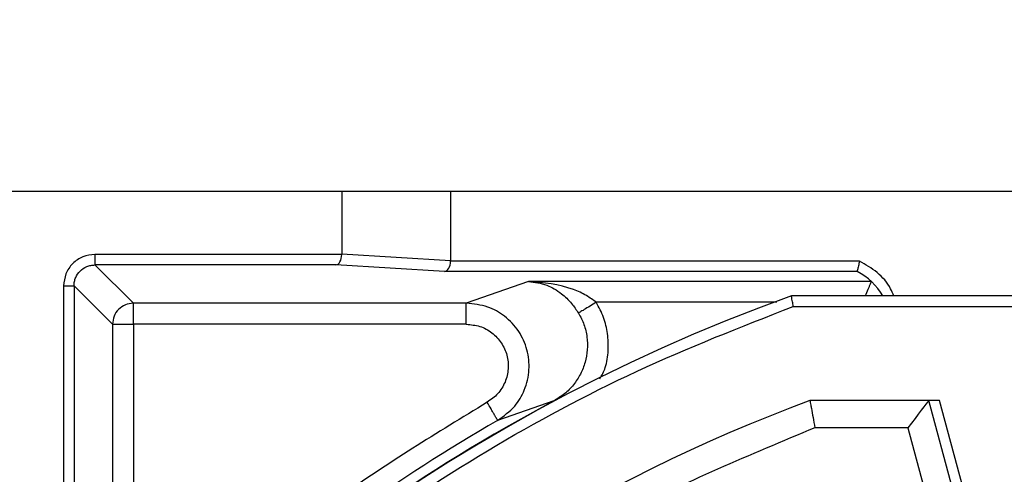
# Model space of a CAD drawing. Header units: inches. Extents: x 170 to 288, y 234 to 248.
# Tile 465 of 480: x 260.2739 to 260.3356, y 244.7582 to 244.7868. Entities that reach past the tile are written whole.
import ezdxf

# ---------------------------------------------------------------- set-up
doc = ezdxf.new("R2010")
doc.units = ezdxf.units.IN
doc.header["$LTSCALE"] = 0.25
doc.header["$MEASUREMENT"] = 0
doc.layers.add('ANNOTATIONS', color=1, linetype='Continuous')
doc.layers.add('STANDARD Z GUIDE MOTOR RH', color=7, linetype='Continuous')
doc.styles.add('ARIAL', font='arial.ttf', dxfattribs={"height": 0.09375})
doc.dimstyles.new('STANDARD$0', dxfattribs={"dimtxt": 0.09375, "dimasz": 0.09375, "dimexe": 0.03125, "dimexo": 0.046875, "dimgap": 0.09, "dimtad": 0, "dimtih": 1, "dimtoh": 1, "dimdec": 4, "dimzin": 0, "dimdsep": 46, "dimtxsty": 'ARIAL', "dimcen": 0.09, "dimadec": 0, "dimazin": 0, "dimtfac": 1, "dimtdec": 4, "dimtofl": 0, "dimtmove": 0, "dimatfit": 1, "dimfxl": 1, "dimtolj": 1, "dimtzin": 0, "dimarcsym": 0})

# ---------------------------------------------------------------- blocks, each defined once
blk = doc.blocks.new('*D54')
at = {"layer": 'ANNOTATIONS', "color": 0, "lineweight": -2, "transparency": 16777216}
for p, q in [((260.8643552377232, 245.1923245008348), (261.4626251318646, 245.1923245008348)), ((261.4313751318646, 245.0985745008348), (261.4313751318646, 244.8065568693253)), ((261.4313751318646, 244.2375278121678), (261.4313751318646, 244.5295454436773)), ((259.7476886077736, 244.1437778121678), (261.4626251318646, 244.1437778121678))]:
    blk.add_line(p, q, dxfattribs=at)
at = {"layer": 'ANNOTATIONS', "color": 0, "transparency": 16777216}
for points in [[(261.4157501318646, 245.0985745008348), (261.4470001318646, 245.0985745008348), (261.4313751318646, 245.1923245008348)], [(261.4157501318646, 244.2375278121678), (261.4470001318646, 244.2375278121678), (261.4313751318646, 244.1437778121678)]]:
    blk.add_solid(points, dxfattribs=at)
at = {"layer": 'defpoints', "color": 0, "transparency": 16777216}
for p in [(260.8174802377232, 245.1923245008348), (261.4313751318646, 245.1923245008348), (259.7008136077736, 244.1437778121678)]:
    blk.add_point(p, dxfattribs=at)
at = {"layer": 'ANNOTATIONS', "color": 0, "transparency": 16777216, "insert": (261.4313751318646, 244.6680511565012), "char_height": 0.09375, "attachment_point": 5, "style": 'ARIAL'}
blk.add_mtext('\\A1;HEADROOM', dxfattribs=at)

msp = doc.modelspace()

# ---------------------------------------------------------------- linework, layer by layer
at = {"layer": 'STANDARD Z GUIDE MOTOR RH'}
for p, q in [((260.5174689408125, 244.775993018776), (260.2727182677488, 244.775993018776)), ((260.2941143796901, 244.775993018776), (260.2941143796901, 244.7720449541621)), ((260.300933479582, 244.775993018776), (260.300933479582, 244.7716324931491)), ((260.2941143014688, 244.7720335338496), (260.2786450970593, 244.7720335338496)), ((260.300933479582, 244.7716324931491), (260.2941143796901, 244.7720449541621)), ((260.2937355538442, 244.7713777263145), (260.2786450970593, 244.7713777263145)), ((260.2810534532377, 244.768969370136), (260.2786450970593, 244.7713777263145)), ((260.300554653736, 244.7709652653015), (260.2937355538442, 244.7713777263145)), ((260.3265612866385, 244.7716210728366), (260.3009334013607, 244.7716210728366)), ((260.3264091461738, 244.7709652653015), (260.300554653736, 244.7709652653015)), ((260.3264098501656, 244.7709644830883), (260.3264091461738, 244.7709652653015)), ((260.2766777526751, 244.7700661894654), (260.2766777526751, 244.743185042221)), ((260.2766777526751, 244.7700661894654), (260.2773335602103, 244.7700661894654)), ((260.2773335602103, 244.7700661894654), (260.2773335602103, 244.7438407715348)), ((260.2773335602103, 244.7700661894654), (260.2797419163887, 244.767657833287)), ((260.3058175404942, 244.7703441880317), (260.3019183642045, 244.768969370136)), ((260.3272919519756, 244.7703441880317), (260.3058175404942, 244.7703441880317)), ((260.3272919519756, 244.7703441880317), (260.3272914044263, 244.7703458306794)), ((260.3976826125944, 244.7694313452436), (260.322294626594, 244.7694313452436)), ((260.3019183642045, 244.768969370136), (260.2810534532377, 244.768969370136)), ((260.3213745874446, 244.7690326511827), (260.3100637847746, 244.7690326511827)), ((260.3224089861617, 244.7687752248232), (260.3975681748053, 244.7687752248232)), ((260.2797419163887, 244.767657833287), (260.2797419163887, 244.7520060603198)), ((260.2810534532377, 244.767657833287), (260.2810534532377, 244.7520060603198)), ((260.3019183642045, 244.767657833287), (260.2810534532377, 244.767657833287)), ((260.3074033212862, 244.7628462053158), (260.3038821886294, 244.7616241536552)), ((260.3315776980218, 244.7628696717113), (260.3234547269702, 244.7628696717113)), ((260.3323789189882, 244.7573441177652), (260.3308984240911, 244.7628696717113)), ((260.3333318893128, 244.7563230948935), (260.3315776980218, 244.7628696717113)), ((260.3295893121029, 244.7611636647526), (260.3237624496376, 244.7611636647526)), ((260.3295893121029, 244.7611636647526), (260.330696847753, 244.7570302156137))]:
    msp.add_line(p, q, dxfattribs=at)
at = {"layer": 'STANDARD Z GUIDE MOTOR RH', "flags": 128}
msp.add_lwpolyline([(260.3308984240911, 244.7628696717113), (260.3308784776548, 244.7628437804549), (260.3308194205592, 244.7627668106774), (260.3307229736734, 244.7626411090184), (260.3305921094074, 244.7624705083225), (260.3304307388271, 244.7622602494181), (260.330243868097, 244.762016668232), (260.3300370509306, 244.7617471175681), (260.3298166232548, 244.7614598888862), (260.3295893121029, 244.7611636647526)], dxfattribs=at)
at = {"layer": 'STANDARD Z GUIDE MOTOR RH'}
for centre, radius, start, end in [((260.3246102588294, 244.7674628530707), 0.003937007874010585, 30.00000000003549, 62.80014916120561), ((260.3599886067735, 244.6644444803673), 0.1115485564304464, 109.7499227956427, 250.2500886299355), ((260.3599886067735, 244.6644444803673), 0.1115710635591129, 118.119784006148, 132.2043374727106), ((260.3599886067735, 244.6644444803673), 0.1049868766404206, 110.364134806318, 133.9256411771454), ((260.3599886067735, 244.6644444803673), 0.1122132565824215, 119.999862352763, 131.0715765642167)]:
    msp.add_arc(centre, radius, start, end, dxfattribs=at)
for centre, major_axis, ratio, start_param, end_param in [((260.2937355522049, 244.7720335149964), (1.982288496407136e-05, 0.0006560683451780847), 0.5768230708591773, 3.193926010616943, 4.729815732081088), ((260.2933567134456, 244.7720564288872), (-0.000756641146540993, 4.576509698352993e-05), 0.8656296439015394, 3.17644615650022, 3.193902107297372), ((260.3005546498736, 244.7716210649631), (1.982288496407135e-05, 0.0006560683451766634), 0.5768230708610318, 3.193926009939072, 4.729815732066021), ((260.3001758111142, 244.7716439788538), (-0.0007566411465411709, 4.576509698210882e-05), 0.8656296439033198, 3.176446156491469, 3.193902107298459)]:
    msp.add_ellipse(centre, major_axis=major_axis, ratio=ratio, start_param=start_param, end_param=end_param, dxfattribs=at)
for points, knots in [([(260.2786450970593, 244.7720335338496), (260.2783872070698, 244.7720040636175), (260.2778714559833, 244.7719451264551), (260.2772206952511, 244.7714903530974), (260.2767661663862, 244.7708395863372), (260.2767072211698, 244.7703239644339), (260.2766777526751, 244.7700661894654)], [0, 0, 0, 0, 0.2500420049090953, 0.5000559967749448, 0.7500628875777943, 1, 1, 1, 1]), ([(260.2786450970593, 244.7720335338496), (260.2786450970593, 244.771949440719), (260.2786450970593, 244.7717812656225), (260.2786450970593, 244.7715675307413), (260.2786450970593, 244.7714147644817), (260.2786450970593, 244.7713900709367), (260.2786450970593, 244.7713777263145)], [0, 0, 0, 0, 0.2499579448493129, 0.4998827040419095, 0.7499849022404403, 1, 1, 1, 1]), ([(260.2773335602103, 244.7700661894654), (260.2773388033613, 244.7701556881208), (260.2773491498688, 244.7703322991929), (260.2774555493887, 244.7706607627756), (260.2776940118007, 244.7710177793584), (260.2780510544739, 244.7712560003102), (260.2783792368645, 244.7713622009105), (260.2785556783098, 244.7713725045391), (260.2786450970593, 244.7713777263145)], [0, 0, 0, 0, 0.1305393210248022, 0.2575981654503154, 0.5002360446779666, 0.7426512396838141, 0.869578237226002, 1, 1, 1, 1]), ([(260.3265612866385, 244.7716210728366), (260.3265491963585, 244.7715665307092), (260.3265269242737, 244.7714660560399), (260.3264917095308, 244.7713094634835), (260.3264599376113, 244.7711790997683), (260.3264367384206, 244.7710792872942), (260.3264164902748, 244.7709943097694), (260.3264120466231, 244.7709767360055), (260.3264091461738, 244.7709652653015)], [0, 0, 0, 0, 0.1641693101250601, 0.3024241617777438, 0.5001956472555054, 0.6330776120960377, 0.7605033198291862, 1, 1, 1, 1]), ([(260.3287107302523, 244.7694313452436), (260.3286490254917, 244.7695860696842), (260.3284242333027, 244.7701497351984), (260.3276987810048, 244.7709537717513), (260.3269404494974, 244.7713986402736), (260.3265612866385, 244.7716210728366)], [0, 0, 0, 0, 0.1590832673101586, 0.5795448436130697, 1, 1, 1, 1]), ([(260.3058175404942, 244.7703441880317), (260.306201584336, 244.7702934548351), (260.3068995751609, 244.7702012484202), (260.3078081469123, 244.7696702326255), (260.308487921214, 244.7690426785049), (260.3088083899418, 244.7685644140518), (260.3089467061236, 244.7683579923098)], [0, 0, 0, 0, 0.3473997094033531, 0.6313909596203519, 0.8409061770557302, 1, 1, 1, 1]), ([(260.3100637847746, 244.7690326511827), (260.3098623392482, 244.7691796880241), (260.3094103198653, 244.7695096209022), (260.3080074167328, 244.770142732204), (260.306766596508, 244.7702568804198), (260.3058175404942, 244.7703441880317)], [0, 0, 0, 0, 0.1589827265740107, 0.3567379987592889, 1, 1, 1, 1]), ([(260.3272919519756, 244.7703441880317), (260.3272888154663, 244.7703363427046), (260.3272824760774, 244.7703204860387), (260.3272472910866, 244.7702323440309), (260.3271937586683, 244.7700987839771), (260.3271008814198, 244.7698745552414), (260.3270033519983, 244.7696430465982), (260.32691845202, 244.7694648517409), (260.3269024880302, 244.7694313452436)], [0, 0, 0, 0, 0.1545902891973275, 0.3124518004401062, 0.4742462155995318, 0.6408670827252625, 0.9324711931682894, 0.9999999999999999, 0.9999999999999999, 0.9999999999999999, 0.9999999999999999]), ([(260.3224089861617, 244.7687752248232), (260.3223998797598, 244.7688280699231), (260.3223828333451, 244.7689269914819), (260.3223550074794, 244.7690880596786), (260.3223306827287, 244.7692234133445), (260.3223131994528, 244.7693252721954), (260.3222987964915, 244.769408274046), (260.3222962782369, 244.7694222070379), (260.322294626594, 244.7694313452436)], [0, 0, 0, 0, 0.1550515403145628, 0.290243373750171, 0.4999496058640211, 0.6306508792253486, 0.7577556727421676, 1, 1, 1, 1]), ([(260.2494247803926, 244.6729746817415), (260.2497941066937, 244.6764926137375), (260.2505329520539, 244.6835303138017), (260.2529134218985, 244.6938902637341), (260.256201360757, 244.7039861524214), (260.2604567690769, 244.7137193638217), (260.2656178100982, 244.7230022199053), (260.2716440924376, 244.7317487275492), (260.2784767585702, 244.7398809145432), (260.2860560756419, 244.7473214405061), (260.2943101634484, 244.7540083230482), (260.3031706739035, 244.7598586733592), (260.3125267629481, 244.764904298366), (260.319115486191, 244.7674851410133), (260.3224089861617, 244.7687752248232)], [0, 0, 0, 0, 0.08332086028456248, 0.1666852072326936, 0.2500002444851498, 0.3333199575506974, 0.4166849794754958, 0.5000003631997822, 0.5833196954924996, 0.666685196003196, 0.7500001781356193, 0.8333199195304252, 0.9166817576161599, 1, 1, 1, 1]), ([(260.2810534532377, 244.768969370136), (260.2808817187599, 244.7689494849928), (260.2805382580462, 244.7689097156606), (260.2801049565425, 244.7686063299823), (260.2798015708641, 244.7681730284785), (260.2797618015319, 244.7678295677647), (260.2797419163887, 244.767657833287)], [0, 0, 0, 0, 0.2500059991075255, 0.4999999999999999, 0.7499940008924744, 0.9999999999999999, 0.9999999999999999, 0.9999999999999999, 0.9999999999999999]), ([(260.2810534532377, 244.767657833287), (260.2810534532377, 244.7678259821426), (260.2810534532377, 244.7681623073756), (260.2810534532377, 244.768589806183), (260.2810534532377, 244.7688953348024), (260.2810534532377, 244.7689446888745), (260.2810534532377, 244.768969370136)], [0, 0, 0, 0, 0.249978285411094, 0.4999974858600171, 0.7499559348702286, 1, 1, 1, 1]), ([(260.3038821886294, 244.7616241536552), (260.3042640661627, 244.7619007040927), (260.3049650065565, 244.7624083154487), (260.3056289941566, 244.7635521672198), (260.3059162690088, 244.7647823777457), (260.3057836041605, 244.7660742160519), (260.3052528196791, 244.7672550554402), (260.3043805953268, 244.7681836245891), (260.3032344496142, 244.7688357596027), (260.3023747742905, 244.7689230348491), (260.3019183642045, 244.768969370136)], [0, 0, 0, 0, 0.1364384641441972, 0.2504342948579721, 0.378122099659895, 0.5001924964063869, 0.6234715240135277, 0.7498158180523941, 0.8671747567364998, 1, 1, 1, 1]), ([(260.3019183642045, 244.767657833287), (260.3019183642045, 244.7678259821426), (260.3019183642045, 244.7681623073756), (260.3019183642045, 244.768589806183), (260.3019183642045, 244.7688953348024), (260.3019183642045, 244.7689446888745), (260.3019183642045, 244.768969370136)], [0, 0, 0, 0, 0.249978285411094, 0.4999974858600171, 0.7499559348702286, 1, 1, 1, 1]), ([(260.3100637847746, 244.7690326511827), (260.3099295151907, 244.7689515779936), (260.3096525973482, 244.7687843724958), (260.3092914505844, 244.7685661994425), (260.3090298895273, 244.7684082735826), (260.3089737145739, 244.7683743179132), (260.3089467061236, 244.7683579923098)], [0, 0, 0, 0, 0.2445303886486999, 0.5043199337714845, 0.7616811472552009, 0.9999999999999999, 0.9999999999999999, 0.9999999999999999, 0.9999999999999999]), ([(260.310278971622, 244.7642249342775), (260.3104081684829, 244.7644567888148), (260.3107139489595, 244.7650055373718), (260.3108315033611, 244.7659994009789), (260.3108005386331, 244.7670635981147), (260.3105551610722, 244.7681029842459), (260.3102276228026, 244.7687227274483), (260.3100637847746, 244.769032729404)], [0, 0, 0, 0, 0.1569882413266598, 0.371556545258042, 0.5835902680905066, 0.7917075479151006, 1, 1, 1, 1]), ([(260.3089467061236, 244.7683579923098), (260.3090711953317, 244.7681216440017), (260.3093201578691, 244.7676489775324), (260.3095005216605, 244.7668622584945), (260.3095279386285, 244.7660595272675), (260.3093888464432, 244.7652666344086), (260.3090932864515, 244.7645175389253), (260.3086514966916, 244.7638454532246), (260.3080890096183, 244.7632647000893), (260.3076319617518, 244.7629857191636), (260.3074033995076, 244.7628462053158)], [0, 0, 0, 0, 0.1248361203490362, 0.2496563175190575, 0.3745331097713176, 0.4994571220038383, 0.6244709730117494, 0.7495716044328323, 0.8747648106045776, 1, 1, 1, 1]), ([(260.2797419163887, 244.767657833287), (260.2797665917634, 244.767657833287), (260.2798159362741, 244.767657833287), (260.2801215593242, 244.767657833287), (260.2805489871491, 244.767657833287), (260.2808852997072, 244.767657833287), (260.2810534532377, 244.767657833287)], [0, 0, 0, 0, 0.250046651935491, 0.5000300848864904, 0.7500191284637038, 1, 1, 1, 1]), ([(260.3019183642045, 244.767657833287), (260.3022051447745, 244.7676306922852), (260.3027785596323, 244.767576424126), (260.3035480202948, 244.7671512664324), (260.3041446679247, 244.7665204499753), (260.3045037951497, 244.765725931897), (260.3045880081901, 244.7648580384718), (260.3043852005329, 244.7640136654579), (260.3039305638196, 244.7632611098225), (260.3034609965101, 244.7629273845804), (260.3032261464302, 244.7627604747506)], [0, 0, 0, 0, 0.1250752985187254, 0.2500867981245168, 0.3750254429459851, 0.4999513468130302, 0.624877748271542, 0.7498590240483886, 0.8748941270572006, 1, 1, 1, 1]), ([(260.3032261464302, 244.7627604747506), (260.3001016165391, 244.7608541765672), (260.2938525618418, 244.7570415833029), (260.2882190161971, 244.7523672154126), (260.2854022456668, 244.7500300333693)], [0, 0, 0, 0, 0.5000004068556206, 1, 1, 1, 1]), ([(260.3038821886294, 244.7616241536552), (260.303872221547, 244.7616414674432), (260.3038569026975, 244.7616680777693), (260.3037740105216, 244.7618114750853), (260.3036894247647, 244.7619581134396), (260.303584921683, 244.7621391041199), (260.3034334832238, 244.7624014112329), (260.3033078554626, 244.762618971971), (260.3032261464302, 244.7627604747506)], [0, 0, 0, 0, 0.2397553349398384, 0.3684905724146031, 0.4999674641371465, 0.6314484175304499, 0.7602918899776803, 1, 1, 1, 1]), ([(260.3234547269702, 244.7628696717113), (260.3234591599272, 244.7628459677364), (260.3234659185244, 244.7628098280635), (260.3235046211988, 244.7625931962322), (260.3235558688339, 244.762306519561), (260.3236423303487, 244.7618271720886), (260.3237224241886, 244.7613847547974), (260.3237624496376, 244.7611636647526)], [0, 0, 0, 0, 0.2425556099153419, 0.3698063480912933, 0.500882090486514, 0.7505748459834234, 1, 1, 1, 1]), ([(260.3237624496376, 244.7611636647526), (260.3196859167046, 244.7594553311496), (260.3115332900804, 244.7560388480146), (260.3001834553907, 244.7490659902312), (260.2934509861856, 244.743337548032), (260.290084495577, 244.740473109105)], [0, 0, 0, 0, 0.3333403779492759, 0.6666448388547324, 1, 1, 1, 1])]:
    msp.add_open_spline(points, degree=3, knots=knots, dxfattribs=at)

# ---------------------------------------------------------------- dimensions: what is measured, and where the dimension line sits
at = {"layer": 'ANNOTATIONS'}
dim = msp.add_linear_dim(base=(261.4313751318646, 245.1923245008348), p1=(259.7008136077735, 244.1437778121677), p2=(260.8174802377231, 245.1923245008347), angle=90, text='HEADROOM', dimstyle='STANDARD$0', dxfattribs=at)
dim.commit()
dim.dimension.update_dxf_attribs({"geometry": '*D54', "text_midpoint": (261.4313751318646, 244.6680511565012)})

doc.saveas('drawing.dxf')
